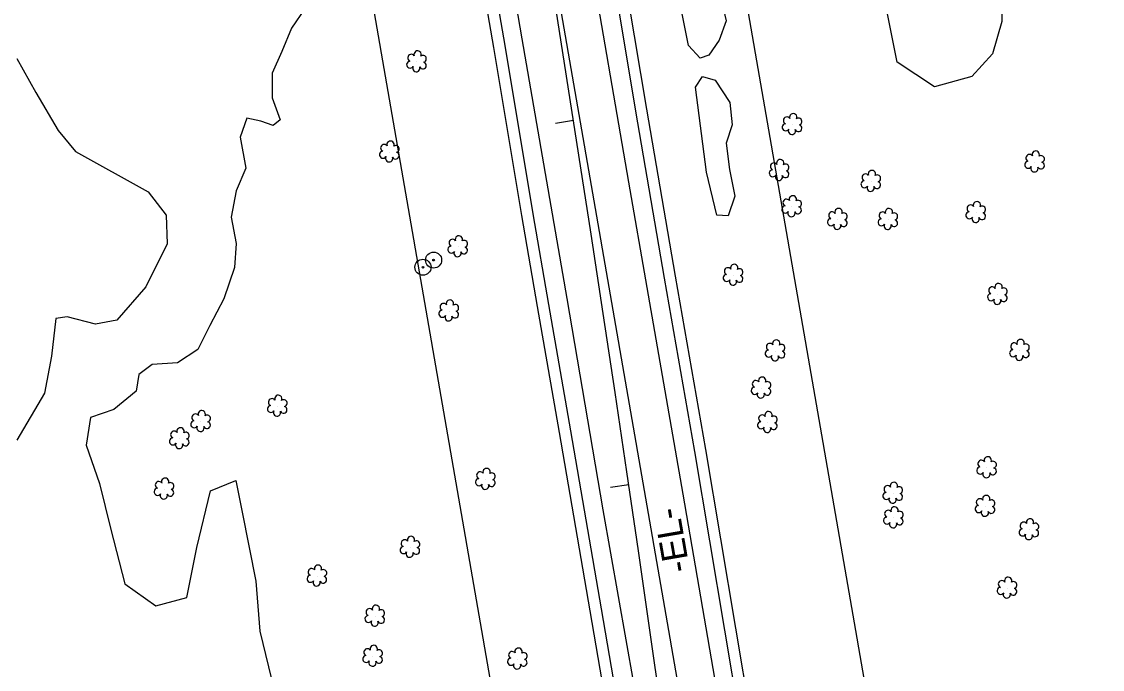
# Model space of a CAD drawing. Extents: x 3040896 to 3051146, y 687568 to 732976.
# Drawn here: x 3047890.5 to 3048183.9, y 704300.5 to 704476.4 of the extents above; entities that cross this region are included whole.
import ezdxf

# ---------------------------------------------------------------- set-up
doc = ezdxf.new("R2010")
doc.units = 0
for name, color, linetype in [('Default', 7, 'Continuous'), ('Exist Horizontal Alignment', 7, 'Continuous'), ('Exist Horizontal Alignment Direction Label', 7, 'Continuous'), ('Exist Right of Way Line', 7, 'Continuous'), ('Exist Roads EOP', 7, 'Continuous'), ('Exist Roads EOT', 7, 'Continuous'), ('Exist Utilities Other Located Object CELL', 7, 'Continuous'), ('Exist Utilities Telephone UG Cable', 7, 'Continuous'), ('Exist Utilities Telephone UG FO', 7, 'Continuous'), ('Exist Vegetation Hedge Row', 7, 'Continuous'), ('Exist Vegetation Shrub CELL', 7, 'Continuous'), ('Exist Vegetation Woods Line', 7, 'Continuous'), ('Prop Horizontal Alignment', 7, 'Continuous'), ('Prop Horizontal Alignment Tick Small', 7, 'Continuous')]:
    doc.layers.add(name, color=color, linetype=linetype)

msp = doc.modelspace()

# ---------------------------------------------------------------- linework, layer by layer
at = {"layer": 'Default'}
msp.add_arc((3036183.49, 702601.64), 12000, 356.579619, 9.850505, dxfattribs=at)
at = {"layer": 'Exist Horizontal Alignment'}
msp.add_line((3048316.75, 702868.28), (3047811.68, 705777.04), dxfattribs=at)
at = {"layer": 'Exist Right of Way Line'}
for p, q in [((3048366.01, 702876.83), (3047860.94, 705785.59)), ((3048267.48, 702859.73), (3047762.41, 705768.49))]:
    msp.add_line(p, q, dxfattribs=at)
at = {"layer": 'Exist Roads EOP'}
for points in [[(3048065.09, 704406.74), (3048057.25, 704452.08), (3048048.99, 704501.64), (3048038.9, 704558.57), (3048029.29, 704612.43), (3048019.28, 704672.11), (3048010.25, 704725.26), (3047998.46, 704792.3), (3047988.36, 704850.21), (3047978.83, 704906.52), (3047971.54, 704947.88)], [(3047940.65, 704938.27), (3047945.81, 704908.05), (3047954.15, 704862), (3047963.79, 704804.7), (3047972.39, 704753.29), (3047982.2, 704698.01), (3047992.68, 704638.32), (3048001.88, 704584.16), (3048012.29, 704524.22), (3048021.69, 704469.86), (3048029.31, 704424.2), (3048033.56, 704399.54)], [(3048164.43, 703837.79), (3048157.64, 703876.15), (3048148.14, 703931.62), (3048136.31, 703998.66), (3048128.03, 704045.27), (3048116.64, 704110.51), (3048106.7, 704168.27), (3048096.18, 704227.47), (3048085.49, 704286.91), (3048073.32, 704359.67), (3048065.09, 704406.74)], [(3048033.56, 704399.54), (3048039.53, 704365.33), (3048047.87, 704316.96), (3048058.06, 704257.33), (3048068.93, 704195.78), (3048079.02, 704137.41), (3048090.63, 704068.89), (3048103.84, 703995.41), (3048113.57, 703938.66), (3048122.06, 703890.56), (3048127.59, 703858.35), (3048132.39, 703831.58)]]:
    msp.add_lwpolyline(points, dxfattribs=at)
at = {"layer": 'Exist Roads EOT'}
for points in [[(3048038.64, 704401.25), (3048026.45, 704471.7), (3048013.93, 704544.65), (3048004.97, 704596.15), (3047991.49, 704674.75), (3047983.16, 704722.83), (3047971.78, 704788.18), (3047960.84, 704851.99), (3047950.53, 704911.65), (3047945.16, 704942.5)], [(3047967.13, 704944.98), (3047978.12, 704879.82), (3047989.37, 704815.63), (3048000.21, 704751.99), (3048010.7, 704691.55), (3048022.15, 704625.73), (3048033.94, 704556.43), (3048044.32, 704496.44), (3048055.26, 704432.82), (3048060.26, 704404.24)], [(3048060.26, 704404.24), (3048070, 704348.12), (3048082.06, 704278.13), (3048090.43, 704230.8), (3048100.12, 704174.89), (3048111.61, 704108.26), (3048122.06, 704049.21), (3048133.25, 703985.32), (3048143.28, 703927.43), (3048153.18, 703871.22), (3048158.99, 703837.67)], [(3048137.79, 703832.68), (3048126.43, 703898.44), (3048118.04, 703944.7), (3048105.44, 704016.77), (3048093.66, 704085.11), (3048082.54, 704148.61), (3048070.42, 704217.86), (3048058.78, 704285.04), (3048048.43, 704343.84), (3048038.64, 704401.25)]]:
    msp.add_lwpolyline(points, dxfattribs=at)
at = {"layer": 'Exist Utilities Other Located Object CELL'}
for centre, radius in [((3047999.48, 704409.7), 2.18), ((3048002.37, 704411.64), 2.18), ((3048002.37, 704411.64), 0.24), ((3047999.48, 704409.7), 0.24)]:
    msp.add_circle(centre, radius, dxfattribs=at)
at = {"layer": 'Exist Utilities Telephone UG Cable'}
for points in [[(3048030.6, 704399.03), (3048026.35, 704423.7), (3048018.73, 704469.36), (3048009.33, 704523.71), (3047998.93, 704583.65), (3047989.72, 704637.81), (3047979.25, 704697.48), (3047969.43, 704752.78), (3047960.83, 704804.21), (3047951.2, 704861.48), (3047942.86, 704907.53), (3047937.7, 704937.77)], [(3048129.44, 703831.05), (3048124.64, 703857.83), (3048119.11, 703890.05), (3048110.61, 703938.14), (3048100.88, 703994.89), (3048087.67, 704068.38), (3048076.06, 704136.9), (3048065.98, 704195.26), (3048055.11, 704256.82), (3048044.91, 704316.45), (3048036.57, 704364.82), (3048030.6, 704399.02)]]:
    msp.add_lwpolyline(points, dxfattribs=at)
at = {"layer": 'Exist Utilities Telephone UG FO'}
for points in [[(3048068.05, 704407.25), (3048060.21, 704452.58), (3048051.95, 704502.15), (3048041.85, 704559.1), (3048032.24, 704612.94), (3048022.24, 704672.61), (3048013.2, 704725.77), (3048001.42, 704792.81), (3047991.31, 704850.72), (3047981.79, 704907.04), (3047974.5, 704948.4)], [(3048167.38, 703838.31), (3048160.6, 703876.67), (3048151.09, 703932.13), (3048139.26, 703999.18), (3048130.98, 704045.79), (3048119.59, 704111.02), (3048109.66, 704168.79), (3048099.13, 704228), (3048088.44, 704287.43), (3048076.28, 704360.18), (3048068.05, 704407.25)]]:
    msp.add_lwpolyline(points, dxfattribs=at)
at = {"layer": 'Exist Vegetation Hedge Row'}
for points in [[(3048071.53, 704469.85), (3048066.85, 704493.51), (3048061.87, 704519), (3048059.68, 704539.07), (3048060.44, 704542.49), (3048061.5, 704542.85), (3048063.81, 704539.37), (3048067.17, 704527.2), (3048071.09, 704519.94), (3048071.66, 704514.94), (3048070.72, 704506.68), (3048072.81, 704492.83), (3048075.76, 704486.1), (3048080.66, 704481.18), (3048081.82, 704476.55), (3048079.88, 704471.32), (3048077.05, 704467.24), (3048074.74, 704466.48), (3048071.53, 704469.85)], [(3047967.49, 704480.04), (3047963.82, 704474.56), (3047961.18, 704468.3), (3047958.57, 704462.35), (3047958.55, 704455.68), (3047960.74, 704449.69), (3047958.84, 704448.21), (3047955.43, 704449.39), (3047951.62, 704450.12), (3047949.88, 704444.96), (3047951.39, 704436.63), (3047948.74, 704430.46), (3047947.41, 704423.29), (3047948.8, 704416.17), (3047948.35, 704409.58), (3047945.46, 704401.11), (3047941.63, 704393.88), (3047938.32, 704387.4), (3047932.88, 704383.73), (3047925.98, 704383.26), (3047922.35, 704380.6), (3047921.65, 704376.07)], [(3048078.77, 704460.46), (3048082.79, 704454.38), (3048083.42, 704448.31), (3048081.78, 704443.41), (3048082.66, 704436.21), (3048084.11, 704428.98), (3048082.3, 704423.68), (3048079.25, 704423.83), (3048076.42, 704435.52), (3048073.48, 704458.62), (3048075.38, 704461.45), (3048078.77, 704460.46)], [(3047921.65, 704376.07), (3047915.6, 704371.11), (3047909.25, 704368.95), (3047908.01, 704361.4), (3047911.69, 704350.99), (3047914.78, 704338.53), (3047918.52, 704323.77), (3047926.95, 704317.81), (3047935.38, 704320.07), (3047938.1, 704333.61), (3047941.82, 704349.04), (3047948.72, 704351.8), (3047950.4, 704343.19), (3047954.14, 704324.47), (3047955.19, 704310.89), (3047959.06, 704294.85)]]:
    msp.add_lwpolyline(points, dxfattribs=at)
at = {"layer": 'Exist Vegetation Shrub CELL'}
for p, q in [((3047997.8, 704465.41), (3047997.8, 704465.41)), ((3048099.76, 704448.38), (3048099.76, 704448.38)), ((3047990.43, 704440.93), (3047990.43, 704440.93)), ((3048165.6, 704438.22), (3048165.6, 704438.22)), ((3048096.24, 704435.91), (3048096.24, 704435.91)), ((3048121.13, 704432.95), (3048121.13, 704432.95)), ((3048099.64, 704426.08), (3048099.64, 704426.08)), ((3048149.62, 704424.5), (3048149.62, 704424.5)), ((3048112.07, 704422.63), (3048112.07, 704422.63)), ((3048125.75, 704422.62), (3048125.75, 704422.62)), ((3048009, 704415.2), (3048009, 704415.2)), ((3048083.74, 704407.48), (3048083.74, 704407.48)), ((3048155.51, 704402.27), (3048155.51, 704402.27)), ((3048006.57, 704397.78), (3048006.57, 704397.78)), ((3048095.14, 704386.95), (3048095.14, 704386.95)), ((3048161.49, 704387.07), (3048161.49, 704387.07)), ((3048091.33, 704376.85), (3048091.33, 704376.85)), ((3047959.99, 704371.94), (3047959.99, 704371.94)), ((3047939.2, 704367.78), (3047939.2, 704367.78)), ((3048093.05, 704367.51), (3048093.05, 704367.51)), ((3047933.42, 704363.11), (3047933.42, 704363.11)), ((3048152.57, 704355.23), (3048152.57, 704355.23)), ((3048016.51, 704352.06), (3048016.51, 704352.06)), ((3047929.26, 704349.43), (3047929.26, 704349.43)), ((3048127.08, 704348.31), (3048127.08, 704348.31)), ((3048152.15, 704344.75), (3048152.15, 704344.75)), ((3048127.25, 704341.64), (3048127.25, 704341.64)), ((3048164.04, 704338.41), (3048164.04, 704338.41)), ((3047996, 704333.63), (3047996, 704333.63)), ((3047970.75, 704325.83), (3047970.75, 704325.83)), ((3048158.11, 704322.55), (3048158.11, 704322.55)), ((3047986.48, 704314.93), (3047986.48, 704314.93)), ((3047985.88, 704304.05), (3047985.88, 704304.05)), ((3048025.18, 704303.29), (3048025.18, 704303.29))]:
    msp.add_line(p, q, dxfattribs=at)
for centre, radius, start, end in [((3047996.32, 704466.54), 0.968, 35.8908, 245.4216), ((3047998.03, 704467.45), 0.99, 334.8391, 200.4717), ((3047999.47, 704466.28), 0.929, 284.4567, 126.0861), ((3047996, 704464.7), 0.955, 95.1099, 327.9534), ((3047997.67, 704463.73), 0.984, 151.2797, 21.387), ((3047999.44, 704464.48), 0.937, 204.9913, 73.4601), ((3048098.28, 704449.51), 0.968, 35.8908, 245.4216), ((3048099.99, 704450.42), 0.99, 334.8391, 200.4717), ((3048101.43, 704449.25), 0.929, 284.4567, 126.0861), ((3048097.96, 704447.68), 0.955, 95.1099, 327.9534), ((3048099.63, 704446.7), 0.984, 151.2797, 21.387), ((3048101.4, 704447.45), 0.937, 204.9913, 73.4601), ((3047990.66, 704442.97), 0.99, 334.8391, 200.4717), ((3047988.63, 704440.23), 0.955, 95.1099, 327.9534), ((3047988.95, 704442.06), 0.968, 35.8908, 245.4216), ((3047992.07, 704440), 0.937, 204.9913, 73.4601), ((3047992.11, 704441.8), 0.929, 284.4567, 126.0861), ((3048165.83, 704440.26), 0.99, 334.8391, 200.4717), ((3047990.31, 704439.25), 0.984, 151.2797, 21.387), ((3048094.76, 704437.04), 0.968, 35.8908, 245.4216), ((3048096.47, 704437.95), 0.99, 334.8391, 200.4717), ((3048097.91, 704436.78), 0.929, 284.4567, 126.0861), ((3048163.8, 704437.51), 0.955, 95.1099, 327.9534), ((3048164.12, 704439.34), 0.968, 35.8908, 245.4216), ((3048167.24, 704437.29), 0.937, 204.9913, 73.4601), ((3048167.27, 704439.08), 0.929, 284.4567, 126.0861), ((3048094.44, 704435.21), 0.955, 95.1099, 327.9534), ((3048096.11, 704434.23), 0.984, 151.2797, 21.387), ((3048097.88, 704434.98), 0.937, 204.9913, 73.4601), ((3048119.64, 704434.07), 0.968, 35.8908, 245.4216), ((3048121.35, 704434.99), 0.99, 334.8391, 200.4717), ((3048122.8, 704433.81), 0.929, 284.4567, 126.0861), ((3048165.47, 704436.53), 0.984, 151.2797, 21.387), ((3048119.33, 704432.24), 0.955, 95.1099, 327.9534), ((3048122.76, 704432.02), 0.937, 204.9913, 73.4601), ((3048099.87, 704428.12), 0.99, 334.8391, 200.4717), ((3048121, 704431.26), 0.984, 151.2797, 21.387), ((3048097.84, 704425.37), 0.955, 95.1099, 327.9534), ((3048098.16, 704427.21), 0.968, 35.8908, 245.4216), ((3048101.28, 704425.15), 0.937, 204.9913, 73.4601), ((3048101.32, 704426.95), 0.929, 284.4567, 126.0861), ((3048148.13, 704425.63), 0.968, 35.8908, 245.4216), ((3048149.85, 704426.54), 0.99, 334.8391, 200.4717), ((3048151.29, 704425.37), 0.929, 284.4567, 126.0861), ((3048099.52, 704424.39), 0.984, 151.2797, 21.387), ((3048110.59, 704423.76), 0.968, 35.8908, 245.4216), ((3048112.3, 704424.67), 0.99, 334.8391, 200.4717), ((3048113.74, 704423.5), 0.929, 284.4567, 126.0861), ((3048124.27, 704423.74), 0.968, 35.8908, 245.4216), ((3048125.98, 704424.66), 0.99, 334.8391, 200.4717), ((3048127.42, 704423.49), 0.929, 284.4567, 126.0861), ((3048147.82, 704423.8), 0.955, 95.1099, 327.9534), ((3048149.49, 704422.82), 0.984, 151.2797, 21.387), ((3048151.25, 704423.57), 0.937, 204.9913, 73.4601), ((3048110.27, 704421.93), 0.955, 95.1099, 327.9534), ((3048111.94, 704420.95), 0.984, 151.2797, 21.387), ((3048113.71, 704421.7), 0.937, 204.9913, 73.4601), ((3048123.95, 704421.91), 0.955, 95.1099, 327.9534), ((3048125.62, 704420.93), 0.984, 151.2797, 21.387), ((3048127.39, 704421.69), 0.937, 204.9913, 73.4601), ((3048007.51, 704416.33), 0.968, 35.8908, 245.4216), ((3048009.22, 704417.24), 0.99, 334.8391, 200.4717), ((3048007.2, 704414.5), 0.955, 95.1099, 327.9534), ((3048010.63, 704414.27), 0.937, 204.9913, 73.4601), ((3048010.67, 704416.07), 0.929, 284.4567, 126.0861), ((3048008.87, 704413.52), 0.984, 151.2797, 21.387), ((3048082.26, 704408.61), 0.968, 35.8908, 245.4216), ((3048083.97, 704409.52), 0.99, 334.8391, 200.4717), ((3048085.42, 704408.35), 0.929, 284.4567, 126.0861), ((3048081.94, 704406.78), 0.955, 95.1099, 327.9534), ((3048083.62, 704405.8), 0.984, 151.2797, 21.387), ((3048085.38, 704406.55), 0.937, 204.9913, 73.4601), ((3048153.71, 704401.57), 0.955, 95.1099, 327.9534), ((3048154.03, 704403.4), 0.968, 35.8908, 245.4216), ((3048155.74, 704404.31), 0.99, 334.8391, 200.4717), ((3048157.18, 704403.14), 0.929, 284.4567, 126.0861), ((3048005.08, 704398.91), 0.968, 35.8908, 245.4216), ((3048006.79, 704399.82), 0.99, 334.8391, 200.4717), ((3048008.24, 704398.65), 0.929, 284.4567, 126.0861), ((3048155.38, 704400.59), 0.984, 151.2797, 21.387), ((3048157.15, 704401.34), 0.937, 204.9913, 73.4601), ((3048004.76, 704397.08), 0.955, 95.1099, 327.9534), ((3048006.44, 704396.1), 0.984, 151.2797, 21.387), ((3048008.2, 704396.85), 0.937, 204.9913, 73.4601), ((3048093.66, 704388.07), 0.968, 35.8908, 245.4216), ((3048095.37, 704388.99), 0.99, 334.8391, 200.4717), ((3048096.81, 704387.82), 0.929, 284.4567, 126.0861), ((3048160.01, 704388.2), 0.968, 35.8908, 245.4216), ((3048161.72, 704389.11), 0.99, 334.8391, 200.4717), ((3048163.16, 704387.94), 0.929, 284.4567, 126.0861), ((3048093.34, 704386.24), 0.955, 95.1099, 327.9534), ((3048095.01, 704385.26), 0.984, 151.2797, 21.387), ((3048096.78, 704386.02), 0.937, 204.9913, 73.4601), ((3048159.69, 704386.37), 0.955, 95.1099, 327.9534), ((3048161.36, 704385.39), 0.984, 151.2797, 21.387), ((3048163.13, 704386.14), 0.937, 204.9913, 73.4601), ((3048089.85, 704377.98), 0.968, 35.8908, 245.4216), ((3048091.56, 704378.89), 0.99, 334.8391, 200.4717), ((3048089.53, 704376.15), 0.955, 95.1099, 327.9534), ((3048092.97, 704375.92), 0.937, 204.9913, 73.4601), ((3048093, 704377.72), 0.929, 284.4567, 126.0861), ((3047958.51, 704373.06), 0.968, 35.8908, 245.4216), ((3047960.22, 704373.98), 0.99, 334.8391, 200.4717), ((3047961.66, 704372.81), 0.929, 284.4567, 126.0861), ((3048091.2, 704375.17), 0.984, 151.2797, 21.387), ((3047939.43, 704369.82), 0.99, 334.8391, 200.4717), ((3047958.19, 704371.23), 0.955, 95.1099, 327.9534), ((3047959.86, 704370.25), 0.984, 151.2797, 21.387), ((3047961.63, 704371.01), 0.937, 204.9913, 73.4601), ((3048093.28, 704369.55), 0.99, 334.8391, 200.4717), ((3047937.4, 704367.07), 0.955, 95.1099, 327.9534), ((3047937.72, 704368.9), 0.968, 35.8908, 245.4216), ((3047940.84, 704366.85), 0.937, 204.9913, 73.4601), ((3047940.87, 704368.65), 0.929, 284.4567, 126.0861), ((3048091.25, 704366.8), 0.955, 95.1099, 327.9534), ((3048091.57, 704368.63), 0.968, 35.8908, 245.4216), ((3048094.69, 704366.58), 0.937, 204.9913, 73.4601), ((3048094.72, 704368.37), 0.929, 284.4567, 126.0861), ((3047931.94, 704364.24), 0.968, 35.8908, 245.4216), ((3047933.65, 704365.15), 0.99, 334.8391, 200.4717), ((3047935.1, 704363.98), 0.929, 284.4567, 126.0861), ((3047939.07, 704366.09), 0.984, 151.2797, 21.387), ((3048092.92, 704365.82), 0.984, 151.2797, 21.387), ((3047931.62, 704362.41), 0.955, 95.1099, 327.9534), ((3047933.3, 704361.43), 0.984, 151.2797, 21.387), ((3047935.06, 704362.18), 0.937, 204.9913, 73.4601), ((3048150.77, 704354.52), 0.955, 95.1099, 327.9534), ((3048151.09, 704356.35), 0.968, 35.8908, 245.4216), ((3048152.8, 704357.27), 0.99, 334.8391, 200.4717), ((3048154.24, 704356.1), 0.929, 284.4567, 126.0861), ((3048015.02, 704353.19), 0.968, 35.8908, 245.4216), ((3048016.74, 704354.1), 0.99, 334.8391, 200.4717), ((3048018.18, 704352.93), 0.929, 284.4567, 126.0861), ((3048152.44, 704353.54), 0.984, 151.2797, 21.387), ((3048154.21, 704354.3), 0.937, 204.9913, 73.4601), ((3047927.46, 704348.73), 0.955, 95.1099, 327.9534), ((3047927.78, 704350.56), 0.968, 35.8908, 245.4216), ((3047929.49, 704351.47), 0.99, 334.8391, 200.4717), ((3047930.93, 704350.3), 0.929, 284.4567, 126.0861), ((3048014.71, 704351.35), 0.955, 95.1099, 327.9534), ((3048016.38, 704350.37), 0.984, 151.2797, 21.387), ((3048018.14, 704351.13), 0.937, 204.9913, 73.4601), ((3048125.6, 704349.44), 0.968, 35.8908, 245.4216), ((3048127.31, 704350.35), 0.99, 334.8391, 200.4717), ((3048128.75, 704349.18), 0.929, 284.4567, 126.0861), ((3047929.13, 704347.75), 0.984, 151.2797, 21.387), ((3047930.9, 704348.5), 0.937, 204.9913, 73.4601), ((3048125.28, 704347.6), 0.955, 95.1099, 327.9534), ((3048126.95, 704346.63), 0.984, 151.2797, 21.387), ((3048128.72, 704347.38), 0.937, 204.9913, 73.4601), ((3048150.66, 704345.88), 0.968, 35.8908, 245.4216), ((3048152.38, 704346.79), 0.99, 334.8391, 200.4717), ((3048127.48, 704343.68), 0.99, 334.8391, 200.4717), ((3048150.35, 704344.04), 0.955, 95.1099, 327.9534), ((3048153.78, 704343.82), 0.937, 204.9913, 73.4601), ((3048153.82, 704345.62), 0.929, 284.4567, 126.0861), ((3048125.45, 704340.93), 0.955, 95.1099, 327.9534), ((3048125.77, 704342.77), 0.968, 35.8908, 245.4216), ((3048128.89, 704340.71), 0.937, 204.9913, 73.4601), ((3048128.92, 704342.51), 0.929, 284.4567, 126.0861), ((3048152.02, 704343.07), 0.984, 151.2797, 21.387), ((3048164.27, 704340.45), 0.99, 334.8391, 200.4717), ((3048127.12, 704339.95), 0.984, 151.2797, 21.387), ((3048162.24, 704337.71), 0.955, 95.1099, 327.9534), ((3048162.56, 704339.54), 0.968, 35.8908, 245.4216), ((3048165.68, 704337.48), 0.937, 204.9913, 73.4601), ((3048165.72, 704339.28), 0.929, 284.4567, 126.0861), ((3047994.52, 704334.75), 0.968, 35.8908, 245.4216), ((3047996.23, 704335.67), 0.99, 334.8391, 200.4717), ((3047997.67, 704334.5), 0.929, 284.4567, 126.0861), ((3048163.92, 704336.73), 0.984, 151.2797, 21.387), ((3047994.2, 704332.92), 0.955, 95.1099, 327.9534), ((3047995.87, 704331.94), 0.984, 151.2797, 21.387), ((3047997.64, 704332.7), 0.937, 204.9913, 73.4601), ((3047969.26, 704326.95), 0.968, 35.8908, 245.4216), ((3047970.98, 704327.87), 0.99, 334.8391, 200.4717), ((3047972.42, 704326.69), 0.929, 284.4567, 126.0861), ((3047968.95, 704325.12), 0.955, 95.1099, 327.9534), ((3047970.62, 704324.14), 0.984, 151.2797, 21.387), ((3047972.38, 704324.9), 0.937, 204.9913, 73.4601), ((3048156.63, 704323.68), 0.968, 35.8908, 245.4216), ((3048158.34, 704324.59), 0.99, 334.8391, 200.4717), ((3048159.79, 704323.42), 0.929, 284.4567, 126.0861), ((3048156.31, 704321.85), 0.955, 95.1099, 327.9534), ((3048157.98, 704320.87), 0.984, 151.2797, 21.387), ((3048159.75, 704321.62), 0.937, 204.9913, 73.4601), ((3047986.71, 704316.97), 0.99, 334.8391, 200.4717), ((3047984.68, 704314.22), 0.955, 95.1099, 327.9534), ((3047984.99, 704316.05), 0.968, 35.8908, 245.4216), ((3047988.11, 704314), 0.937, 204.9913, 73.4601), ((3047988.15, 704315.79), 0.929, 284.4567, 126.0861), ((3047986.35, 704313.24), 0.984, 151.2797, 21.387), ((3047984.4, 704305.18), 0.968, 35.8908, 245.4216), ((3047986.11, 704306.09), 0.99, 334.8391, 200.4717), ((3047987.55, 704304.92), 0.929, 284.4567, 126.0861), ((3048025.4, 704305.33), 0.99, 334.8391, 200.4717), ((3047984.08, 704303.35), 0.955, 95.1099, 327.9534), ((3047985.75, 704302.37), 0.984, 151.2797, 21.387), ((3047987.52, 704303.12), 0.937, 204.9913, 73.4601), ((3048023.38, 704302.59), 0.955, 95.1099, 327.9534), ((3048023.69, 704304.42), 0.968, 35.8908, 245.4216), ((3048026.81, 704302.36), 0.937, 204.9913, 73.4601), ((3048026.85, 704304.16), 0.929, 284.4567, 126.0861), ((3048025.05, 704301.61), 0.984, 151.2797, 21.387)]:
    msp.add_arc(centre, radius, start, end, dxfattribs=at)
at = {"layer": 'Exist Vegetation Woods Line'}
for points in [[(3048145.15, 704510.95), (3048152.76, 704497.95), (3048156.56, 704487.96), (3048156.59, 704476.38), (3048154.09, 704467.62), (3048148.47, 704461.44), (3048138.37, 704458.64), (3048128.2, 704465.35), (3048124.99, 704481.66), (3048116.68, 704491.42), (3048106.16, 704497.74), (3048098.53, 704502.73), (3048100.67, 704515.09), (3048107, 704526.47), (3048113.36, 704535.64), (3048117.34, 704546.3), (3048122.42, 704552.96), (3048126.71, 704553.26), (3048128.62, 704543.48), (3048132.11, 704532.43), (3048139.4, 704526.16), (3048142.94, 704520.53), (3048145.15, 704510.95)], [(3047889.22, 704466.35), (3047894.36, 704457.14), (3047900.48, 704446.81), (3047905.13, 704441.08), (3047924.92, 704430.2), (3047929.81, 704423.84), (3047930.04, 704416.09), (3047924.21, 704404.36), (3047916.35, 704395.33), (3047910.54, 704394.21), (3047902.88, 704396.26), (3047899.83, 704395.78), (3047898.64, 704385.58), (3047896.75, 704375.51), (3047889.26, 704362.74)]]:
    msp.add_lwpolyline(points, dxfattribs=at)
at = {"layer": 'Prop Horizontal Alignment'}
msp.add_arc((3036183.49, 702601.64), 12000, 356.579619, 9.850505, dxfattribs=at)
at = {"layer": 'Prop Horizontal Alignment Tick Small'}
for p, q in [((3048040.36, 704449.49), (3048035.42, 704448.72)), ((3048055.35, 704350.62), (3048050.4, 704349.89))]:
    msp.add_line(p, q, dxfattribs=at)

# ---------------------------------------------------------------- texts
at = {"layer": 'Exist Horizontal Alignment Direction Label'}
msp.add_text('-EL-', height=7, rotation=99.8505, dxfattribs=at).set_placement((3048071.97, 704327.41))

doc.saveas('drawing.dxf')
